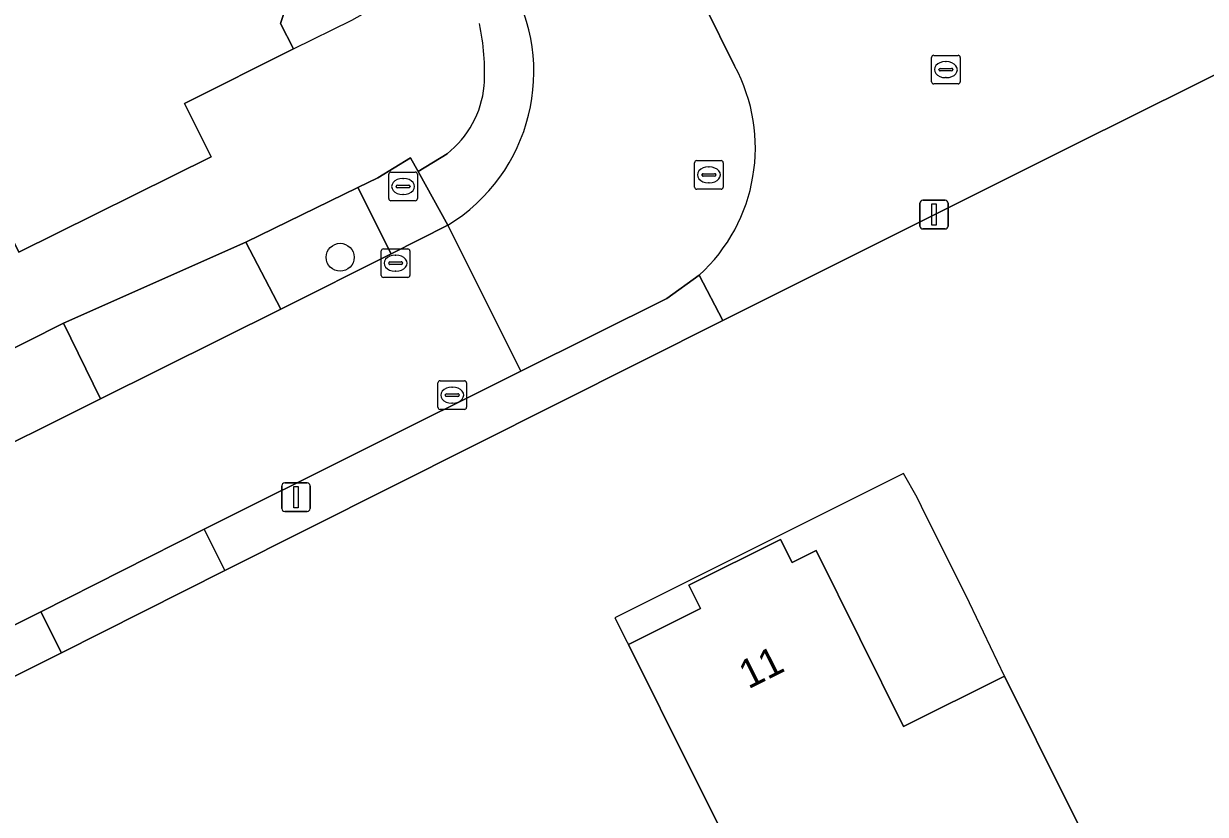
# Model space of a CAD drawing. Extents: x 157320 to 158835, y 386650 to 388491.
# Drawn here: x 158423 to 158464.33, y 387061.67 to 387089.32 of the extents above; entities that cross this region are included whole.
import ezdxf

# ---------------------------------------------------------------- set-up
doc = ezdxf.new("R2010")
doc.units = 0
for name, color, linetype in [('IMGEO_Berm_groen', 7, 'Continuous'), ('IMGEO_Boom', 7, 'Continuous'), ('IMGEO_Brandkraan', 7, 'Continuous'), ('IMGEO_Erf', 7, 'Continuous'), ('IMGEO_Groenvoorziening', 7, 'Continuous'), ('IMGEO_Kolk', 7, 'Continuous'), ('IMGEO_Lichtmast', 7, 'Continuous'), ('IMGEO_Pand', 7, 'Continuous'), ('IMGEO_Pand_nummerreeks', 7, 'Continuous'), ('IMGEO_Pand_overbouw', 7, 'Continuous'), ('IMGEO_Rijbaan_lokaal_gesloten', 7, 'Continuous'), ('IMGEO_Rijbaan_lokaal_open', 7, 'Continuous'), ('IMGEO_Rioolput', 7, 'Continuous'), ('IMGEO_Voetpad_open', 7, 'Continuous')]:
    doc.layers.add(name, color=color, linetype=linetype)

msp = doc.modelspace()

# ---------------------------------------------------------------- linework, layer by layer
at = {"layer": 'IMGEO_Berm_groen'}
msp.add_lwpolyline([(158437.805, 387084.772), (158436.793, 387084.15), (158437.835, 387082.27)], dxfattribs=at)
for points in [[(158434.689, 387083.589), (158430.765, 387081.685), (158431.993, 387079.333), (158435.854, 387081.276)], [(158424.39, 387078.844), (158419.301, 387076.281), (158420.621, 387073.677), (158425.687, 387076.2)]]:
    msp.add_lwpolyline(points, close=True, dxfattribs=at)
for centre, radius, start, end in [((158434.562, 387087.629), 6.279, 301.4164, 30.7567), ((158430.557, 387087.585), 8.562, 357.0663, 11.711), ((158435.648, 387087.499), 3.477, 308.3474, 354.1886)]:
    msp.add_arc(centre, radius, start, end, dxfattribs=at)
at = {"layer": 'IMGEO_Boom'}
msp.add_circle((158434.067, 387081.151), 0.489, dxfattribs=at)
at = {"layer": 'IMGEO_Brandkraan'}
for p, q in [((158435.768, 387083.203), (158435.768, 387084.055)), ((158435.843, 387084.129), (158436.695, 387084.129)), ((158436.769, 387084.055), (158436.769, 387083.203)), ((158436.027, 387083.623), (158436.027, 387083.635)), ((158436.07, 387083.672), (158436.468, 387083.672)), ((158436.256, 387083.909), (158436.281, 387083.909)), ((158436.511, 387083.635), (158436.511, 387083.623)), ((158436.465, 387083.586), (158436.067, 387083.586)), ((158436.279, 387083.349), (158436.254, 387083.349)), ((158436.695, 387083.129), (158435.843, 387083.129))]:
    msp.add_line(p, q, dxfattribs=at)
for points in [[(158435.768, 387083.203), (158435.768, 387084.055)], [(158435.843, 387084.129), (158436.695, 387084.129)], [(158436.769, 387084.055), (158436.769, 387083.203)], [(158436.695, 387083.129), (158435.843, 387083.129)]]:
    msp.add_lwpolyline(points, dxfattribs=at)
for centre, radius, start, end in [((158435.845, 387084.053), 0.0765, 91.552, 178.448), ((158435.845, 387084.053), 0.0765, 91.552, 178.448), ((158436.693, 387084.053), 0.0765, 1.552, 88.448), ((158436.693, 387084.053), 0.0765, 1.552, 88.448), ((158436.067, 387083.632), 0.0403, 85.8775, 175.7526), ((158436.064, 387083.622), 0.0366, 178.938, 274.7102), ((158436.468, 387083.629), 0.043, 264.8664, 352.4533), ((158436.472, 387083.634), 0.0386, 1.7309, 96.639), ((158435.845, 387083.205), 0.0765, 181.552, 268.448), ((158435.845, 387083.205), 0.0765, 181.552, 268.448), ((158436.693, 387083.205), 0.0765, 271.552, 358.448), ((158436.693, 387083.205), 0.0765, 271.552, 358.448)]:
    msp.add_arc(centre, radius, start, end, dxfattribs=at)
for centre, major_axis, ratio, start_param, end_param in [((158436.255, 387083.629), (-0.387, 0.002), 0.722429, 4.712389, 7.853982), ((158436.28, 387083.629), (-0.39, 0.002), 0.717154, 1.570796, 4.712389)]:
    msp.add_ellipse(centre, major_axis=major_axis, ratio=ratio, start_param=start_param, end_param=end_param, dxfattribs=at)
at = {"layer": 'IMGEO_Erf'}
for points in [[(158426.189, 387136.025), (158437.2, 387114.714), (158440.354, 387108.607), (158449.333, 387091.231), (158469.058, 387101.072), (158485.075, 387109.063), (158485.194, 387109.122), (158491.963, 387106.79), (158486.225, 387090.168), (158476.616, 387093.495), (158459.721, 387085.078), (158447.45, 387078.94), (158430.038, 387070.193), (158424.326, 387067.316), (158409.775, 387060.049)], [(158389.023, 387061.076), (158390.738, 387061.906), (158390.827, 387061.949), (158413.936, 387073.552), (158419.301, 387076.281), (158424.39, 387078.844), (158430.765, 387081.685), (158434.689, 387083.589), (158435.387, 387083.928), (158436.524, 387084.635), (158436.793, 387084.15), (158437.805, 387084.772)]]:
    msp.add_lwpolyline(points, dxfattribs=at)
for points in [[(158417.639, 387101.32), (158419.041, 387102.006), (158423.532, 387104.204), (158425.199, 387100.845), (158428.558, 387102.511), (158428.906, 387101.727), (158429.607, 387101.455), (158430.726, 387099.219), (158430.476, 387098.535), (158432.789, 387093.861), (158433.471, 387093.637), (158433.225, 387092.962), (158433.67, 387092.045), (158432.735, 387091.577), (158431.985, 387089.333), (158432.432, 387088.438), (158428.621, 387086.535), (158429.561, 387084.659), (158422.829, 387081.328), (158421.898, 387083.215), (158419.652, 387082.106), (158417.439, 387086.59), (158416.061, 387089.383), (158422.08, 387092.354)], [(158461.331, 387058.419), (158454.596, 387055.083), (158452.609, 387059.057), (158449.26, 387057.383), (158446.384, 387063.135), (158444.148, 387067.607), (158446.673, 387068.87), (158446.266, 387069.684), (158449.468, 387071.285), (158449.875, 387070.471), (158450.715, 387070.891), (158453.767, 387064.736), (158457.304, 387066.502), (158459.534, 387062.027)]]:
    msp.add_lwpolyline(points, close=True, dxfattribs=at)
for centre, radius, start, end in [((158430.557, 387087.585), 8.562, 357.0663, 11.711), ((158435.648, 387087.499), 3.477, 308.3474, 354.1886)]:
    msp.add_arc(centre, radius, start, end, dxfattribs=at)
at = {"layer": 'IMGEO_Groenvoorziening'}
for points in [[(158447.45, 387078.94), (158446.623, 387080.526), (158445.488, 387079.71), (158440.383, 387077.163), (158429.312, 387071.639), (158430.038, 387070.193)], [(158424.326, 387067.316), (158423.604, 387068.756), (158409.052, 387061.498), (158409.775, 387060.049)]]:
    msp.add_lwpolyline(points, close=True, dxfattribs=at)
at = {"layer": 'IMGEO_Kolk'}
for p, q in [((158454.826, 387088.214), (158455.678, 387088.214)), ((158454.751, 387087.288), (158454.751, 387088.14)), ((158455.053, 387087.757), (158455.451, 387087.757)), ((158455.239, 387087.994), (158455.264, 387087.994)), ((158455.752, 387088.14), (158455.752, 387087.288)), ((158455.01, 387087.708), (158455.01, 387087.72)), ((158455.448, 387087.671), (158455.05, 387087.671)), ((158455.262, 387087.434), (158455.237, 387087.434)), ((158455.494, 387087.72), (158455.494, 387087.708)), ((158455.678, 387087.214), (158454.826, 387087.214)), ((158435.506, 387080.52), (158435.506, 387081.372)), ((158435.581, 387081.446), (158436.433, 387081.446)), ((158435.994, 387081.226), (158436.019, 387081.226)), ((158436.507, 387081.372), (158436.507, 387080.52)), ((158435.765, 387080.94), (158435.765, 387080.952)), ((158436.203, 387080.903), (158435.805, 387080.903)), ((158435.808, 387080.989), (158436.206, 387080.989)), ((158436.249, 387080.952), (158436.249, 387080.94)), ((158436.433, 387080.446), (158435.581, 387080.446)), ((158436.017, 387080.666), (158435.992, 387080.666)), ((158437.486, 387075.905), (158437.486, 387076.757)), ((158437.561, 387076.831), (158438.413, 387076.831)), ((158437.974, 387076.611), (158437.999, 387076.611)), ((158438.487, 387076.757), (158438.487, 387075.905)), ((158437.745, 387076.325), (158437.745, 387076.337)), ((158438.183, 387076.288), (158437.785, 387076.288)), ((158437.788, 387076.374), (158438.186, 387076.374)), ((158438.229, 387076.337), (158438.229, 387076.325)), ((158438.413, 387075.831), (158437.561, 387075.831)), ((158437.997, 387076.051), (158437.972, 387076.051))]:
    msp.add_line(p, q, dxfattribs=at)
for points in [[(158454.826, 387088.214), (158455.678, 387088.214)], [(158454.751, 387087.288), (158454.751, 387088.14)], [(158455.752, 387088.14), (158455.752, 387087.288)], [(158455.678, 387087.214), (158454.826, 387087.214)], [(158435.506, 387080.52), (158435.506, 387081.372)], [(158435.581, 387081.446), (158436.433, 387081.446)], [(158436.507, 387081.372), (158436.507, 387080.52)], [(158436.433, 387080.446), (158435.581, 387080.446)], [(158437.486, 387075.905), (158437.486, 387076.757)], [(158437.561, 387076.831), (158438.413, 387076.831)], [(158438.487, 387076.757), (158438.487, 387075.905)], [(158438.413, 387075.831), (158437.561, 387075.831)]]:
    msp.add_lwpolyline(points, dxfattribs=at)
for centre, radius, start, end in [((158454.828, 387088.138), 0.0765, 91.552, 178.448), ((158454.828, 387088.138), 0.0765, 91.552, 178.448), ((158455.676, 387088.138), 0.0765, 1.552, 88.448), ((158455.676, 387088.138), 0.0765, 1.552, 88.448), ((158455.05, 387087.717), 0.0403, 85.8775, 175.7526), ((158455.455, 387087.719), 0.0386, 1.7309, 96.639), ((158455.047, 387087.707), 0.0366, 178.938, 274.7102), ((158455.451, 387087.714), 0.043, 264.8664, 352.4533), ((158454.828, 387087.29), 0.0765, 181.552, 268.448), ((158454.828, 387087.29), 0.0765, 181.552, 268.448), ((158455.676, 387087.29), 0.0765, 271.552, 358.448), ((158455.676, 387087.29), 0.0765, 271.552, 358.448), ((158435.583, 387081.37), 0.0765, 91.552, 178.448), ((158435.583, 387081.37), 0.0765, 91.552, 178.448), ((158436.431, 387081.37), 0.0765, 1.552, 88.448), ((158436.431, 387081.37), 0.0765, 1.552, 88.448), ((158435.805, 387080.949), 0.0403, 85.8775, 175.7526), ((158435.802, 387080.939), 0.0366, 178.938, 274.7102), ((158436.206, 387080.946), 0.043, 264.8664, 352.4533), ((158436.21, 387080.951), 0.0386, 1.7309, 96.639), ((158435.583, 387080.522), 0.0765, 181.552, 268.448), ((158435.583, 387080.522), 0.0765, 181.552, 268.448), ((158436.431, 387080.522), 0.0765, 271.552, 358.448), ((158436.431, 387080.522), 0.0765, 271.552, 358.448), ((158437.563, 387076.755), 0.0765, 91.552, 178.448), ((158437.563, 387076.755), 0.0765, 91.552, 178.448), ((158438.411, 387076.755), 0.0765, 1.552, 88.448), ((158438.411, 387076.755), 0.0765, 1.552, 88.448), ((158437.785, 387076.334), 0.0403, 85.8775, 175.7526), ((158437.782, 387076.324), 0.0366, 178.938, 274.7102), ((158438.186, 387076.331), 0.043, 264.8664, 352.4533), ((158438.19, 387076.336), 0.0386, 1.7309, 96.639), ((158437.563, 387075.907), 0.0765, 181.552, 268.448), ((158437.563, 387075.907), 0.0765, 181.552, 268.448), ((158438.411, 387075.907), 0.0765, 271.552, 358.448), ((158438.411, 387075.907), 0.0765, 271.552, 358.448)]:
    msp.add_arc(centre, radius, start, end, dxfattribs=at)
for centre, major_axis, ratio, start_param, end_param in [((158455.238, 387087.714), (-0.387, 0.002), 0.722429, 4.712389, 7.853982), ((158455.263, 387087.714), (-0.39, 0.002), 0.717154, 1.570796, 4.712389), ((158435.993, 387080.946), (-0.387, 0.002), 0.722429, 4.712389, 7.853982), ((158436.018, 387080.946), (-0.39, 0.002), 0.717154, 1.570796, 4.712389), ((158437.973, 387076.331), (-0.387, 0.002), 0.722429, 4.712389, 7.853982), ((158437.998, 387076.331), (-0.39, 0.002), 0.717154, 1.570796, 4.712389)]:
    msp.add_ellipse(centre, major_axis=major_axis, ratio=ratio, start_param=start_param, end_param=end_param, dxfattribs=at)
at = {"layer": 'IMGEO_Lichtmast'}
for p, q in [((158454.342, 387082.244), (158454.342, 387083.044)), ((158454.342, 387083.044), (158454.342, 387082.244)), ((158454.442, 387083.144), (158455.232, 387083.144)), ((158455.232, 387083.144), (158454.442, 387083.144)), ((158455.332, 387083.044), (158455.332, 387082.244)), ((158455.332, 387082.244), (158455.332, 387083.044)), ((158455.232, 387082.144), (158454.442, 387082.144)), ((158454.442, 387082.144), (158455.232, 387082.144)), ((158432.027, 387072.363), (158432.027, 387073.163)), ((158432.027, 387073.163), (158432.027, 387072.363)), ((158432.127, 387073.263), (158432.917, 387073.263)), ((158432.917, 387073.263), (158432.127, 387073.263)), ((158433.017, 387073.163), (158433.017, 387072.363)), ((158433.017, 387072.363), (158433.017, 387073.163)), ((158432.917, 387072.263), (158432.127, 387072.263)), ((158432.127, 387072.263), (158432.917, 387072.263))]:
    msp.add_line(p, q, dxfattribs=at)
for points in [[(158454.762, 387083.019), (158454.912, 387083.019), (158454.912, 387082.269), (158454.762, 387082.269), (158454.762, 387083.019)], [(158432.447, 387073.138), (158432.597, 387073.138), (158432.597, 387072.388), (158432.447, 387072.388), (158432.447, 387073.138)]]:
    msp.add_lwpolyline(points, dxfattribs=at)
for centre, start, end in [((158454.442, 387083.044), 90, 180), ((158454.442, 387083.044), 90, 180), ((158455.232, 387083.044), 0, 90), ((158455.232, 387083.044), 360, 90), ((158454.442, 387082.244), 180, 270), ((158454.442, 387082.244), 180, 270), ((158455.232, 387082.244), 270, 0), ((158455.232, 387082.244), 270, 0), ((158432.127, 387073.163), 90, 180), ((158432.127, 387073.163), 90, 180), ((158432.917, 387073.163), 0, 90), ((158432.917, 387073.163), 360, 90), ((158432.127, 387072.363), 180, 270), ((158432.127, 387072.363), 180, 270), ((158432.917, 387072.363), 270, 0), ((158432.917, 387072.363), 270, 0)]:
    msp.add_arc(centre, 0.1, start, end, dxfattribs=at)
at = {"layer": 'IMGEO_Pand'}
for points in [[(158419.652, 387082.106), (158421.898, 387083.215), (158422.829, 387081.328), (158429.561, 387084.659), (158428.621, 387086.535), (158432.432, 387088.438), (158431.985, 387089.333), (158432.735, 387091.577), (158433.67, 387092.045), (158433.225, 387092.962), (158433.471, 387093.637), (158432.789, 387093.861), (158430.476, 387098.535), (158430.726, 387099.219), (158429.607, 387101.455), (158428.906, 387101.727), (158428.558, 387102.511), (158425.199, 387100.845), (158423.532, 387104.204), (158419.041, 387102.006), (158417.639, 387101.32), (158422.08, 387092.354), (158416.061, 387089.383), (158417.439, 387086.59)], [(158457.304, 387066.502), (158453.767, 387064.736), (158450.715, 387070.891), (158449.875, 387070.471), (158449.468, 387071.285), (158446.266, 387069.684), (158446.673, 387068.87), (158444.148, 387067.607), (158446.384, 387063.135), (158449.26, 387057.383), (158452.609, 387059.057), (158454.596, 387055.083), (158461.331, 387058.419), (158459.534, 387062.027)]]:
    msp.add_lwpolyline(points, close=True, dxfattribs=at)
at = {"layer": 'IMGEO_Pand_overbouw'}
for points in [[(158433.67, 387092.045), (158432.735, 387091.577), (158431.985, 387089.333), (158432.432, 387088.438), (158434.479, 387089.45), (158434.845, 387089.651), (158434.654, 387090.028)], [(158457.304, 387066.502), (158456.081, 387069.07), (158455.776, 387069.689), (158454.555, 387072.119), (158454.247, 387072.747), (158453.774, 387073.588), (158443.678, 387068.547), (158444.103, 387067.696), (158444.148, 387067.607), (158446.673, 387068.87), (158446.266, 387069.684), (158449.468, 387071.285), (158449.875, 387070.471), (158450.715, 387070.891), (158453.767, 387064.736)]]:
    msp.add_lwpolyline(points, close=True, dxfattribs=at)
at = {"layer": 'IMGEO_Rijbaan_lokaal_gesloten'}
for points in [[(158447.864, 387087.844), (158446.823, 387089.94), (158438.351, 387106.901), (158434.698, 387114.214), (158424.279, 387135.071), (158419.156, 387140.381), (158412.255, 387144.966), (158404.697, 387149.361), (158403.676, 387149.943), (158369.214, 387169.995), (158355.916, 387177.697), (158342.509, 387185.483), (158337.433, 387188.422), (158322.315, 387197.205)], [(158409.052, 387061.498), (158423.604, 387068.756), (158429.312, 387071.639), (158440.383, 387077.163), (158437.835, 387082.27), (158435.854, 387081.276), (158431.993, 387079.333), (158425.687, 387076.2), (158420.621, 387073.677), (158415.179, 387070.996), (158392.005, 387059.378)], [(158437.835, 387082.27), (158440.383, 387077.163), (158445.488, 387079.71), (158446.623, 387080.526)]]:
    msp.add_lwpolyline(points, dxfattribs=at)
for centre, radius, start, end in [((158434.562, 387087.629), 6.279, 301.4164, 30.7567), ((158442.563, 387084.979), 6.026, 312.3572, 28.3933)]:
    msp.add_arc(centre, radius, start, end, dxfattribs=at)
at = {"layer": 'IMGEO_Rijbaan_lokaal_open'}
msp.add_lwpolyline([(158446.623, 387080.526), (158447.45, 387078.94), (158459.721, 387085.078), (158476.616, 387093.495), (158486.225, 387090.168), (158491.963, 387106.79), (158485.194, 387109.122), (158485.075, 387109.063), (158486.174, 387106.792), (158470.191, 387098.807), (158469.058, 387101.072), (158449.333, 387091.231), (158446.823, 387089.94), (158447.864, 387087.844)], dxfattribs=at)
msp.add_arc((158442.563, 387084.979), 6.026, 312.3572, 28.3933, dxfattribs=at)
at = {"layer": 'IMGEO_Rioolput'}
for p, q in [((158446.463, 387083.606), (158446.463, 387084.458)), ((158446.538, 387084.532), (158447.39, 387084.532)), ((158447.464, 387084.458), (158447.464, 387083.606)), ((158446.722, 387084.026), (158446.722, 387084.038)), ((158446.765, 387084.075), (158447.163, 387084.075)), ((158446.951, 387084.312), (158446.976, 387084.312)), ((158447.206, 387084.038), (158447.206, 387084.026)), ((158447.16, 387083.989), (158446.762, 387083.989)), ((158446.974, 387083.752), (158446.949, 387083.752)), ((158447.39, 387083.532), (158446.538, 387083.532))]:
    msp.add_line(p, q, dxfattribs=at)
for points in [[(158446.463, 387083.606), (158446.463, 387084.458)], [(158446.538, 387084.532), (158447.39, 387084.532)], [(158447.464, 387084.458), (158447.464, 387083.606)], [(158447.39, 387083.532), (158446.538, 387083.532)]]:
    msp.add_lwpolyline(points, dxfattribs=at)
for centre, radius, start, end in [((158446.54, 387084.456), 0.0765, 91.552, 178.448), ((158446.54, 387084.456), 0.0765, 91.552, 178.448), ((158447.388, 387084.456), 0.0765, 1.552, 88.448), ((158447.388, 387084.456), 0.0765, 1.552, 88.448), ((158446.762, 387084.035), 0.0403, 85.8775, 175.7526), ((158446.759, 387084.025), 0.0366, 178.938, 274.7102), ((158447.163, 387084.032), 0.043, 264.8664, 352.4533), ((158447.167, 387084.037), 0.0386, 1.7309, 96.639), ((158446.54, 387083.608), 0.0765, 181.552, 268.448), ((158446.54, 387083.608), 0.0765, 181.552, 268.448), ((158447.388, 387083.608), 0.0765, 271.552, 358.448), ((158447.388, 387083.608), 0.0765, 271.552, 358.448)]:
    msp.add_arc(centre, radius, start, end, dxfattribs=at)
for centre, major_axis, ratio, start_param, end_param in [((158446.95, 387084.032), (-0.387, 0.002), 0.722429, 4.712389, 7.853982), ((158446.975, 387084.032), (-0.39, 0.002), 0.717154, 1.570796, 4.712389)]:
    msp.add_ellipse(centre, major_axis=major_axis, ratio=ratio, start_param=start_param, end_param=end_param, dxfattribs=at)
at = {"layer": 'IMGEO_Voetpad_open'}
for points in [[(158436.793, 387084.15), (158436.524, 387084.635), (158435.387, 387083.928), (158434.689, 387083.589), (158435.854, 387081.276), (158437.835, 387082.27)], [(158430.765, 387081.685), (158424.39, 387078.844), (158425.687, 387076.2), (158431.993, 387079.333)], [(158430.038, 387070.193), (158429.312, 387071.639), (158423.604, 387068.756), (158424.326, 387067.316)]]:
    msp.add_lwpolyline(points, close=True, dxfattribs=at)

# ---------------------------------------------------------------- texts
at = {"layer": 'IMGEO_Pand_nummerreeks'}
msp.add_text('11', height=1, rotation=26.5685, dxfattribs=at).set_placement((158448.343, 387066.037))

doc.saveas('drawing.dxf')
